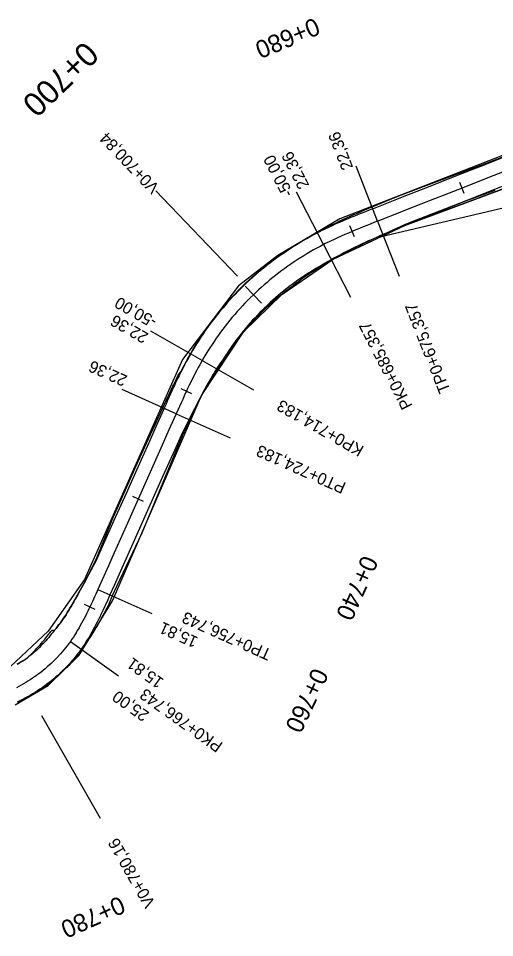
# Model space of a CAD drawing. Extents: x -636600 to -628587, y -1090963 to -1085869.
# Drawn here: x -636051.1 to -635970.5, y -1089293.4 to -1089137.8 of the extents above; entities that cross this region are included whole.
import ezdxf

# ---------------------------------------------------------------- set-up
doc = ezdxf.new("R2010")
doc.units = 0
for name, color, linetype in [('01_PARCELY_NÁVRH_PC', 7, 'Continuous'), ('HEKTOMETRY100', 7, 'Continuous'), ('HEKTOMETRY20', 7, 'Continuous'), ('HL_BODY', 7, 'Continuous'), ('POLOMERY', 7, 'Continuous'), ('situace_osa', 7, 'Continuous'), ('situace_těleso', 7, 'Continuous'), ('situace_vozovka', 7, 'Continuous'), ('VRCHOLY', 7, 'Continuous')]:
    doc.layers.add(name, color=color, linetype=linetype)

msp = doc.modelspace()

# ---------------------------------------------------------------- linework, layer by layer
at = {"layer": '01_PARCELY_NÁVRH_PC'}
for points in [[(-635524.26, -1089160.45), (-635697.5, -1089141.66), (-635709.14, -1089141.07), (-635836.48, -1089142.58), (-635923.06, -1089145.2), (-635934.54, -1089147.51), (-635996.73, -1089171.73), (-636007.18, -1089177.9), (-636013.87, -1089183.04), (-636023.33, -1089195.51), (-636039.95, -1089232.8), (-636046.08, -1089241.55), (-636052.43, -1089247.53)], [(-636051.66, -1089253.98), (-636046.06, -1089250.73), (-636040.83, -1089245.61), (-636035.2, -1089236.4), (-636020.11, -1089201.65), (-636012.96, -1089190.8), (-636006.52, -1089184.51), (-635997.82, -1089178.57), (-635985.71, -1089172.84), (-635935.72, -1089154.21), (-635927.08, -1089152.07), (-635910.53, -1089150.43), (-635848.37, -1089148.05), (-635720.88, -1089146.22), (-635715.17, -1089148.05), (-635695.56, -1089148.85), (-635678.5, -1089148.61), (-635612.92, -1089156.15)]]:
    msp.add_lwpolyline(points, dxfattribs=at)
msp.add_lwpolyline([(-635695.56, -1089148.85), (-635715.17, -1089148.05), (-635720.88, -1089146.22), (-635848.37, -1089148.05), (-635910.53, -1089150.43), (-635927.08, -1089152.07), (-635935.72, -1089154.21), (-635985.71, -1089172.84), (-635989.7, -1089174.73), (-635969.08, -1089169.84), (-635934.84, -1089157.08), (-635926.57, -1089155.04), (-635910.33, -1089153.43), (-635848.29, -1089151.04), (-635721.33, -1089149.22)], close=True, dxfattribs=at)
at = {"layer": 'HEKTOMETRY100'}
msp.add_lwpolyline([(-636009.95, -1089186.01), (-636012.73, -1089183.14)], dxfattribs=at)
at = {"layer": 'HEKTOMETRY20'}
for points in [[(-635975.64, -1089167.43), (-635976.37, -1089165.57)], [(-635994.22, -1089174.77), (-635994.99, -1089172.92)], [(-636021.76, -1089201.33), (-636023.58, -1089200.48)], [(-636029.93, -1089219.57), (-636031.75, -1089218.75)], [(-636038.1, -1089237.84), (-636039.91, -1089236.99)]]:
    msp.add_lwpolyline(points, dxfattribs=at)
at = {"layer": 'HL_BODY'}
for points in [[(-635990.3, -1089172.12), (-635986.64, -1089181.42)], [(-635999.47, -1089176.08), (-635994.9, -1089184.98)], [(-636020.02, -1089195.73), (-636011.34, -1089200.69)], [(-636024.4, -1089204.72), (-636015.26, -1089208.79)], [(-636037.66, -1089234.45), (-636028.53, -1089238.53)], [(-636042.32, -1089243.28), (-636034.18, -1089249.09)]]:
    msp.add_lwpolyline(points, dxfattribs=at)
at = {"layer": 'POLOMERY'}
for points in [[(-635990.3, -1089172.12), (-635993.96, -1089162.81)], [(-635999.47, -1089176.08), (-636004.05, -1089167.19)], [(-636020.02, -1089195.73), (-636028.7, -1089190.76)], [(-636024.4, -1089204.72), (-636033.53, -1089200.64)], [(-636037.66, -1089234.45), (-636028.53, -1089238.53)], [(-636042.32, -1089243.28), (-636034.18, -1089249.09)]]:
    msp.add_lwpolyline(points, dxfattribs=at)
at = {"layer": 'situace_osa'}
msp.add_lwpolyline([(-635966.7, -1089162.84), (-635971.35, -1089164.67), (-635976.01, -1089166.5), (-635980.66, -1089168.33), (-635985.31, -1089170.16), (-635986.57, -1089170.65), (-635989.97, -1089171.99), (-635990.3, -1089172.12), (-635990.92, -1089172.36), (-635991.54, -1089172.61), (-635992.16, -1089172.85), (-635992.78, -1089173.1), (-635993.4, -1089173.35), (-635994.01, -1089173.6), (-635994.61, -1089173.85), (-635994.63, -1089173.86), (-635995.24, -1089174.12), (-635995.86, -1089174.38), (-635996.47, -1089174.65), (-635997.07, -1089174.92), (-635997.68, -1089175.2), (-635998.28, -1089175.49), (-635998.88, -1089175.78), (-635999.16, -1089175.92), (-635999.47, -1089176.08), (-636000.04, -1089176.38), (-636000.35, -1089176.55), (-636000.61, -1089176.68), (-636001.17, -1089176.99), (-636001.72, -1089177.31), (-636002.27, -1089177.64), (-636002.82, -1089177.97), (-636003.37, -1089178.31), (-636003.5, -1089178.39), (-636003.9, -1089178.66), (-636004.44, -1089179.01), (-636004.97, -1089179.37), (-636005.49, -1089179.73), (-636006.02, -1089180.11), (-636006.53, -1089180.49), (-636007.04, -1089180.87), (-636007.55, -1089181.27), (-636007.57, -1089181.29), (-636008.05, -1089181.67), (-636008.54, -1089182.07), (-636009.03, -1089182.48), (-636009.52, -1089182.9), (-636010, -1089183.33), (-636010.47, -1089183.76), (-636010.94, -1089184.19), (-636011.34, -1089184.57), (-636011.4, -1089184.64), (-636011.86, -1089185.09), (-636012.31, -1089185.54), (-636012.76, -1089186), (-636013.2, -1089186.47), (-636013.63, -1089186.94), (-636014.06, -1089187.41), (-636014.48, -1089187.9), (-636014.76, -1089188.22), (-636014.9, -1089188.38), (-636015.31, -1089188.88), (-636015.71, -1089189.38), (-636016.11, -1089189.88), (-636016.49, -1089190.39), (-636016.88, -1089190.9), (-636017.25, -1089191.42), (-636017.62, -1089191.94), (-636017.8, -1089192.19), (-636017.99, -1089192.47), (-636018.34, -1089193), (-636018.69, -1089193.54), (-636019, -1089194.02), (-636019.04, -1089194.08), (-636019.37, -1089194.63), (-636019.7, -1089195.18), (-636020.02, -1089195.73), (-636020.35, -1089196.31), (-636020.42, -1089196.44), (-636020.67, -1089196.9), (-636020.98, -1089197.48), (-636021.29, -1089198.08), (-636021.59, -1089198.67), (-636021.81, -1089199.1), (-636021.89, -1089199.27), (-636022.18, -1089199.87), (-636022.46, -1089200.47), (-636022.67, -1089200.91), (-636022.75, -1089201.07), (-636023.03, -1089201.68), (-636023.3, -1089202.28), (-636023.58, -1089202.89), (-636023.85, -1089203.5), (-636024.12, -1089204.11), (-636024.4, -1089204.72), (-636024.73, -1089205.46), (-636025.62, -1089207.46), (-636026.77, -1089210.03), (-636028.8, -1089214.6), (-636030.84, -1089219.16), (-636032.88, -1089223.73), (-636034.91, -1089228.29), (-636035.88, -1089230.46), (-636036.95, -1089232.86), (-636037.66, -1089234.45), (-636037.85, -1089234.87), (-636038.03, -1089235.28), (-636038.22, -1089235.7), (-636038.4, -1089236.11), (-636038.59, -1089236.53), (-636038.78, -1089236.94), (-636038.98, -1089237.35), (-636039.01, -1089237.42), (-636039.17, -1089237.76), (-636039.37, -1089238.17), (-636039.57, -1089238.58), (-636039.77, -1089238.98), (-636039.98, -1089239.39), (-636040.19, -1089239.79), (-636040.41, -1089240.19), (-636040.63, -1089240.59), (-636040.85, -1089240.98), (-636041.08, -1089241.37), (-636041.32, -1089241.76), (-636041.36, -1089241.83), (-636041.56, -1089242.15), (-636041.81, -1089242.53), (-636042.06, -1089242.91), (-636042.32, -1089243.28), (-636042.47, -1089243.49), (-636042.59, -1089243.64), (-636042.69, -1089243.78), (-636042.86, -1089244), (-636043.14, -1089244.35), (-636043.42, -1089244.7), (-636043.71, -1089245.05), (-636044.01, -1089245.38), (-636044.31, -1089245.72), (-636044.38, -1089245.8), (-636044.61, -1089246.04), (-636044.93, -1089246.37), (-636045.25, -1089246.68), (-636045.57, -1089246.99), (-636045.9, -1089247.3), (-636046.24, -1089247.6), (-636046.58, -1089247.89), (-636046.93, -1089248.17), (-636047.28, -1089248.45), (-636047.63, -1089248.73), (-636048, -1089249), (-636048.13, -1089249.09), (-636048.36, -1089249.26), (-636048.73, -1089249.51), (-636049.11, -1089249.76), (-636049.49, -1089250), (-636049.87, -1089250.23), (-636050.26, -1089250.46), (-636050.65, -1089250.68), (-636051.05, -1089250.89), (-636051.45, -1089251.1)], dxfattribs=at)
at = {"layer": 'situace_těleso'}
for points in [[(-636051.32, -1089247.05), (-636050.97, -1089246.87), (-636050.62, -1089246.69), (-636050.28, -1089246.51), (-636050.07, -1089246.38), (-636049.95, -1089246.31), (-636049.65, -1089246.05), (-636049.36, -1089245.79), (-636049.07, -1089245.53), (-636048.79, -1089245.26), (-636048.52, -1089244.99), (-636048.24, -1089244.71), (-636047.98, -1089244.43), (-636047.71, -1089244.15), (-636047.45, -1089243.86), (-636047.2, -1089243.57), (-636047.01, -1089243.35), (-636046.95, -1089243.28), (-636046.71, -1089242.98), (-636046.47, -1089242.68), (-636046.23, -1089242.38), (-636046, -1089242.07), (-636045.76, -1089241.77), (-636045.62, -1089241.58), (-636045.52, -1089241.47), (-636045.42, -1089241.34), (-636045, -1089241.37), (-636044.74, -1089241.07), (-636044.49, -1089240.75), (-636044.24, -1089240.43), (-636044.04, -1089240.16), (-636044, -1089240.11), (-636043.76, -1089239.77), (-636043.53, -1089239.43), (-636043.29, -1089239.09), (-636043.05, -1089238.74), (-636042.83, -1089238.39), (-636042.61, -1089238.02), (-636042.39, -1089237.66), (-636042.17, -1089237.29), (-636041.95, -1089236.91), (-636041.74, -1089236.53), (-636041.56, -1089236.22), (-636041.52, -1089236.15), (-636041.31, -1089235.77), (-636041.09, -1089235.38), (-636040.88, -1089234.99), (-636040.66, -1089234.6), (-636040.44, -1089234.2), (-636040.22, -1089233.81), (-636040, -1089233.41), (-636039.21, -1089231.85), (-636038.02, -1089229.5), (-636037.09, -1089227.33), (-636035.24, -1089222.68), (-636033.2, -1089218.11), (-636031.16, -1089213.54), (-636029.1, -1089208.99), (-636027.92, -1089206.43), (-636027.01, -1089204.45), (-636026.67, -1089203.7), (-636026.39, -1089203.1), (-636026.11, -1089202.49), (-636025.82, -1089201.88), (-636025.54, -1089201.27), (-636025.25, -1089200.66), (-636024.96, -1089200.04), (-636024.88, -1089199.87), (-636024.66, -1089199.43), (-636024.36, -1089198.82), (-636024.06, -1089198.2), (-636023.98, -1089198.03), (-636023.62, -1089197.65), (-636023.32, -1089197.04), (-636023, -1089196.43), (-636022.67, -1089195.82), (-636022.41, -1089195.35), (-636022.33, -1089195.21), (-636021.99, -1089194.61), (-636021.65, -1089194.03), (-636021.31, -1089193.45), (-636020.96, -1089192.88), (-636020.92, -1089192.81), (-636020.6, -1089192.31), (-636020.23, -1089191.76), (-636019.86, -1089191.2), (-636019.65, -1089190.91), (-636019.47, -1089190.65), (-636019.08, -1089190.11), (-636018.69, -1089189.56), (-636018.3, -1089189.03), (-636017.89, -1089188.49), (-636017.48, -1089187.96), (-636017.07, -1089187.44), (-636016.64, -1089186.92), (-636016.5, -1089186.74), (-636016.21, -1089186.4), (-636015.78, -1089185.89), (-636015.34, -1089185.39), (-636014.89, -1089184.89), (-636014.43, -1089184.4), (-636013.97, -1089183.92), (-636013.49, -1089183.44), (-636013.02, -1089182.97), (-636012.95, -1089182.91), (-636012.53, -1089182.51), (-636012.04, -1089182.05), (-636011.54, -1089181.61), (-636011.03, -1089181.17), (-636010.52, -1089180.74), (-636010, -1089180.31), (-636009.48, -1089179.89), (-636008.98, -1089179.5), (-636008.96, -1089179.48), (-636008.43, -1089179.07), (-636007.89, -1089178.66), (-636007.35, -1089178.27), (-636006.8, -1089177.89), (-636006.25, -1089177.51), (-636005.7, -1089177.13), (-636005.14, -1089176.76), (-636004.72, -1089176.48), (-636004.58, -1089176.4), (-636004.01, -1089176.04), (-636003.44, -1089175.69), (-636002.86, -1089175.35), (-636002.28, -1089175.02), (-636001.7, -1089174.69), (-636001.43, -1089174.55), (-636001.1, -1089174.38), (-636000.51, -1089174.07), (-636000.19, -1089173.88), (-635999.9, -1089173.72), (-635999.3, -1089173.39), (-635998.68, -1089173.06), (-635998.07, -1089172.74), (-635997.46, -1089172.43), (-635996.83, -1089172.13), (-635996.21, -1089171.85), (-635995.59, -1089171.56), (-635995.57, -1089171.55), (-635994.97, -1089171.29), (-635994.35, -1089171.01), (-635993.73, -1089170.74), (-635993.11, -1089170.47), (-635992.49, -1089170.2), (-635991.88, -1089169.94), (-635991.26, -1089169.68), (-635990.92, -1089169.55), (-635987.54, -1089168.18), (-635986.29, -1089167.66), (-635981.62, -1089165.89), (-635976.93, -1089164.15), (-635972.24, -1089162.4), (-635967.56, -1089160.66)], [(-635970.48, -1089166.9), (-635975.17, -1089168.63), (-635979.82, -1089170.47), (-635984.45, -1089172.37), (-635985.71, -1089172.84), (-635989.07, -1089174.28), (-635989.39, -1089174.42), (-635990, -1089174.69), (-635990.61, -1089174.96), (-635991.21, -1089175.23), (-635991.81, -1089175.5), (-635992.41, -1089175.78), (-635993, -1089176.06), (-635993.57, -1089176.33), (-635993.59, -1089176.34), (-635994.17, -1089176.63), (-635994.75, -1089176.92), (-635995.33, -1089177.21), (-635995.89, -1089177.51), (-635996.46, -1089177.81), (-635997.01, -1089178.11), (-635997.56, -1089178.42), (-635997.82, -1089178.57), (-635998.11, -1089178.74), (-635998.63, -1089179.05), (-635998.91, -1089179.23), (-635999.14, -1089179.36), (-635999.66, -1089179.66), (-636000.18, -1089179.97), (-636000.69, -1089180.28), (-636001.2, -1089180.61), (-636001.7, -1089180.93), (-636001.83, -1089181.02), (-636002.2, -1089181.27), (-636002.7, -1089181.61), (-636003.19, -1089181.96), (-636003.67, -1089182.32), (-636004.15, -1089182.68), (-636004.62, -1089183.05), (-636005.09, -1089183.42), (-636005.57, -1089183.78), (-636005.6, -1089183.79), (-636006.05, -1089184.14), (-636006.52, -1089184.51), (-636006.99, -1089184.89), (-636007.45, -1089185.27), (-636007.91, -1089185.66), (-636008.36, -1089186.06), (-636008.8, -1089186.46), (-636009.18, -1089186.81), (-636009.24, -1089186.87), (-636009.68, -1089187.28), (-636010.11, -1089187.7), (-636010.53, -1089188.13), (-636010.95, -1089188.56), (-636011.36, -1089189), (-636011.77, -1089189.44), (-636012.17, -1089189.89), (-636012.43, -1089190.19), (-636012.57, -1089190.34), (-636012.96, -1089190.8), (-636013.33, -1089191.27), (-636013.7, -1089191.75), (-636014.06, -1089192.23), (-636014.42, -1089192.71), (-636014.77, -1089193.2), (-636015.11, -1089193.69), (-636015.27, -1089193.93), (-636015.45, -1089194.19), (-636015.78, -1089194.69), (-636016.11, -1089195.2), (-636016.39, -1089195.65), (-636016.43, -1089195.71), (-636016.77, -1089196.2), (-636017.1, -1089196.71), (-636017.43, -1089197.21), (-636017.76, -1089197.75), (-636017.83, -1089197.87), (-636018.09, -1089198.29), (-636018.41, -1089198.83), (-636018.73, -1089199.38), (-636019.04, -1089199.95), (-636019.35, -1089200.31), (-636019.44, -1089200.47), (-636019.76, -1089201.03), (-636020.08, -1089201.6), (-636020.31, -1089202.01), (-636020.4, -1089202.16), (-636020.72, -1089202.74), (-636021.01, -1089203.33), (-636021.29, -1089203.92), (-636021.57, -1089204.52), (-636021.85, -1089205.13), (-636022.13, -1089205.73), (-636022.47, -1089206.47), (-636023.39, -1089208.45), (-636024.47, -1089211.05), (-636026.38, -1089215.68), (-636028.29, -1089220.3), (-636030.22, -1089224.92), (-636032.34, -1089229.44), (-636033.37, -1089231.58), (-636034.52, -1089233.95), (-636035.23, -1089235.54), (-636035.4, -1089235.96), (-636035.57, -1089236.39), (-636035.74, -1089236.81), (-636035.94, -1089237.23), (-636036.16, -1089237.64), (-636036.38, -1089238.06), (-636036.6, -1089238.47), (-636036.63, -1089238.54), (-636036.82, -1089238.88), (-636037.05, -1089239.3), (-636037.28, -1089239.72), (-636037.51, -1089240.13), (-636037.75, -1089240.55), (-636038, -1089240.96), (-636038.24, -1089241.37), (-636038.5, -1089241.79), (-636038.76, -1089242.2), (-636039.03, -1089242.6), (-636039.3, -1089243.01), (-636039.35, -1089243.08), (-636039.58, -1089243.41), (-636039.87, -1089243.81), (-636040.17, -1089244.21), (-636040.47, -1089244.6), (-636040.44, -1089244.97), (-636040.58, -1089245.13), (-636040.7, -1089245.28), (-636040.89, -1089245.51), (-636041.22, -1089245.89), (-636041.55, -1089246.25), (-636041.88, -1089246.61), (-636042.23, -1089246.97), (-636042.58, -1089247.32), (-636042.66, -1089247.4), (-636042.93, -1089247.66), (-636043.29, -1089247.99), (-636043.65, -1089248.32), (-636044.02, -1089248.64), (-636044.39, -1089248.97), (-636044.73, -1089249.32), (-636045.07, -1089249.68), (-636045.46, -1089249.99), (-636045.84, -1089250.3), (-636046.22, -1089250.6), (-636046.62, -1089250.89), (-636046.77, -1089251), (-636047.02, -1089251.18), (-636047.42, -1089251.46), (-636047.83, -1089251.73), (-636048.25, -1089251.99), (-636048.67, -1089252.25), (-636049.09, -1089252.49), (-636049.53, -1089252.73), (-636049.96, -1089252.96), (-636050.4, -1089253.18), (-636050.84, -1089253.39), (-636051.29, -1089253.59)]]:
    msp.add_lwpolyline(points, dxfattribs=at)
at = {"layer": 'situace_vozovka'}
for points in [[(-635967.53, -1089160.74), (-635972.18, -1089162.57), (-635976.83, -1089164.4), (-635981.48, -1089166.23), (-635986.14, -1089168.06), (-635987.4, -1089168.56), (-635990.79, -1089169.89), (-635991.12, -1089170.02), (-635991.74, -1089170.27), (-635992.37, -1089170.51), (-635992.99, -1089170.76), (-635993.62, -1089171.01), (-635994.24, -1089171.26), (-635994.87, -1089171.52), (-635995.48, -1089171.77), (-635995.5, -1089171.78), (-635996.13, -1089172.05), (-635996.75, -1089172.32), (-635997.38, -1089172.59), (-635998.01, -1089172.88), (-635998.63, -1089173.17), (-635999.26, -1089173.46), (-635999.88, -1089173.77), (-636000.17, -1089173.91), (-636000.5, -1089174.08), (-636001.1, -1089174.39), (-636001.42, -1089174.57), (-636001.69, -1089174.71), (-636002.27, -1089175.03), (-636002.85, -1089175.37), (-636003.43, -1089175.71), (-636004, -1089176.05), (-636004.57, -1089176.41), (-636004.71, -1089176.5), (-636005.13, -1089176.77), (-636005.69, -1089177.14), (-636006.24, -1089177.51), (-636006.79, -1089177.9), (-636007.34, -1089178.29), (-636007.88, -1089178.68), (-636008.41, -1089179.09), (-636008.94, -1089179.5), (-636008.97, -1089179.52), (-636009.46, -1089179.92), (-636009.98, -1089180.34), (-636010.49, -1089180.77), (-636011, -1089181.21), (-636011.5, -1089181.65), (-636012, -1089182.1), (-636012.49, -1089182.56), (-636012.9, -1089182.96), (-636012.97, -1089183.02), (-636013.45, -1089183.49), (-636013.92, -1089183.96), (-636014.39, -1089184.45), (-636014.85, -1089184.93), (-636015.3, -1089185.43), (-636015.75, -1089185.92), (-636016.19, -1089186.43), (-636016.47, -1089186.77), (-636016.62, -1089186.94), (-636017.05, -1089187.45), (-636017.47, -1089187.97), (-636017.88, -1089188.5), (-636018.29, -1089189.03), (-636018.69, -1089189.57), (-636019.08, -1089190.11), (-636019.47, -1089190.65), (-636019.65, -1089190.91), (-636019.85, -1089191.21), (-636020.22, -1089191.76), (-636020.59, -1089192.32), (-636020.9, -1089192.82), (-636020.95, -1089192.89), (-636021.3, -1089193.46), (-636021.64, -1089194.03), (-636021.98, -1089194.61), (-636022.32, -1089195.22), (-636022.39, -1089195.36), (-636022.65, -1089195.83), (-636022.97, -1089196.44), (-636023.29, -1089197.05), (-636023.6, -1089197.66), (-636023.82, -1089198.11), (-636023.91, -1089198.28), (-636024.21, -1089198.89), (-636024.5, -1089199.51), (-636024.71, -1089199.95), (-636024.79, -1089200.12), (-636025.07, -1089200.74), (-636025.35, -1089201.35), (-636025.63, -1089201.97), (-636025.91, -1089202.58), (-636026.18, -1089203.19), (-636026.45, -1089203.8), (-636026.78, -1089204.55), (-636027.67, -1089206.54), (-636028.82, -1089209.11), (-636030.86, -1089213.68), (-636032.89, -1089218.25), (-636034.93, -1089222.81), (-636036.97, -1089227.38), (-636037.93, -1089229.54), (-636039.18, -1089231.87), (-636040, -1089233.41), (-636040.21, -1089233.81), (-636040.43, -1089234.21), (-636040.64, -1089234.61), (-636040.86, -1089235), (-636041.07, -1089235.39), (-636041.28, -1089235.78), (-636041.5, -1089236.16), (-636041.54, -1089236.23), (-636041.72, -1089236.54), (-636041.93, -1089236.92), (-636042.15, -1089237.29), (-636042.38, -1089237.66), (-636042.6, -1089238.03), (-636042.83, -1089238.39), (-636043.05, -1089238.74), (-636043.28, -1089239.09), (-636043.52, -1089239.44), (-636043.76, -1089239.78), (-636044, -1089240.11), (-636044.04, -1089240.16), (-636044.24, -1089240.44), (-636044.49, -1089240.76), (-636044.74, -1089241.07), (-636044.99, -1089241.38), (-636045.14, -1089241.55), (-636045.25, -1089241.67), (-636045.35, -1089241.79), (-636045.49, -1089241.98), (-636045.73, -1089242.28), (-636045.98, -1089242.59), (-636046.23, -1089242.88), (-636046.48, -1089243.18), (-636046.75, -1089243.47), (-636046.81, -1089243.54), (-636047.01, -1089243.75), (-636047.29, -1089244.03), (-636047.56, -1089244.3), (-636047.84, -1089244.57), (-636048.13, -1089244.84), (-636048.42, -1089245.09), (-636048.72, -1089245.35), (-636049.02, -1089245.6), (-636049.32, -1089245.84), (-636049.63, -1089246.08), (-636049.94, -1089246.31), (-636050.06, -1089246.39), (-636050.26, -1089246.53), (-636050.58, -1089246.75), (-636050.91, -1089246.97), (-636051.24, -1089247.18)], [(-635965.88, -1089164.93), (-635970.53, -1089166.76), (-635975.18, -1089168.59), (-635979.84, -1089170.42), (-635984.49, -1089172.25), (-635985.75, -1089172.75), (-635989.08, -1089174.23), (-635989.41, -1089174.38), (-635990.02, -1089174.65), (-635990.63, -1089174.92), (-635991.23, -1089175.19), (-635991.83, -1089175.46), (-635992.43, -1089175.74), (-635993.02, -1089176.01), (-635993.59, -1089176.28), (-635993.61, -1089176.29), (-635994.2, -1089176.57), (-635994.78, -1089176.85), (-635995.36, -1089177.14), (-635995.93, -1089177.43), (-635996.5, -1089177.73), (-635997.06, -1089178.03), (-635997.61, -1089178.33), (-635997.87, -1089178.47), (-635998.16, -1089178.64), (-635998.68, -1089178.95), (-635998.97, -1089179.12), (-635999.21, -1089179.25), (-635999.73, -1089179.54), (-636000.26, -1089179.84), (-636000.78, -1089180.14), (-636001.29, -1089180.46), (-636001.8, -1089180.78), (-636001.93, -1089180.86), (-636002.31, -1089181.1), (-636002.81, -1089181.43), (-636003.31, -1089181.77), (-636003.81, -1089182.12), (-636004.3, -1089182.47), (-636004.78, -1089182.83), (-636005.27, -1089183.19), (-636005.74, -1089183.56), (-636005.77, -1089183.58), (-636006.21, -1089183.94), (-636006.68, -1089184.32), (-636007.14, -1089184.71), (-636007.6, -1089185.1), (-636008.05, -1089185.5), (-636008.5, -1089185.91), (-636008.94, -1089186.32), (-636009.31, -1089186.68), (-636009.37, -1089186.74), (-636009.8, -1089187.16), (-636010.23, -1089187.59), (-636010.65, -1089188.02), (-636011.06, -1089188.46), (-636011.47, -1089188.9), (-636011.87, -1089189.35), (-636012.27, -1089189.8), (-636012.53, -1089190.11), (-636012.66, -1089190.26), (-636013.05, -1089190.73), (-636013.43, -1089191.2), (-636013.8, -1089191.67), (-636014.17, -1089192.15), (-636014.53, -1089192.63), (-636014.88, -1089193.12), (-636015.23, -1089193.61), (-636015.39, -1089193.85), (-636015.57, -1089194.11), (-636015.91, -1089194.61), (-636016.24, -1089195.12), (-636016.52, -1089195.57), (-636016.56, -1089195.62), (-636016.9, -1089196.12), (-636017.24, -1089196.63), (-636017.57, -1089197.13), (-636017.9, -1089197.67), (-636017.98, -1089197.79), (-636018.23, -1089198.21), (-636018.56, -1089198.76), (-636018.88, -1089199.31), (-636019.19, -1089199.87), (-636019.42, -1089200.28), (-636019.5, -1089200.43), (-636019.81, -1089201), (-636020.12, -1089201.58), (-636020.34, -1089202), (-636020.42, -1089202.15), (-636020.73, -1089202.74), (-636021.03, -1089203.32), (-636021.32, -1089203.91), (-636021.62, -1089204.5), (-636021.92, -1089205.09), (-636022.22, -1089205.69), (-636022.58, -1089206.42), (-636023.56, -1089208.38), (-636024.71, -1089210.95), (-636026.75, -1089215.51), (-636028.78, -1089220.08), (-636030.82, -1089224.64), (-636032.86, -1089229.21), (-636033.82, -1089231.37), (-636034.9, -1089233.78), (-636035.61, -1089235.37), (-636035.79, -1089235.79), (-636035.98, -1089236.2), (-636036.17, -1089236.62), (-636036.36, -1089237.04), (-636036.55, -1089237.46), (-636036.74, -1089237.89), (-636036.94, -1089238.31), (-636036.97, -1089238.38), (-636037.14, -1089238.73), (-636037.35, -1089239.15), (-636037.55, -1089239.58), (-636037.77, -1089240), (-636037.98, -1089240.43), (-636038.21, -1089240.85), (-636038.43, -1089241.27), (-636038.67, -1089241.69), (-636038.91, -1089242.11), (-636039.15, -1089242.53), (-636039.41, -1089242.95), (-636039.45, -1089243.01), (-636039.67, -1089243.36), (-636039.93, -1089243.77), (-636040.21, -1089244.18), (-636040.49, -1089244.59), (-636040.66, -1089244.81), (-636040.78, -1089244.98), (-636040.9, -1089245.14), (-636041.08, -1089245.37), (-636041.38, -1089245.76), (-636041.69, -1089246.14), (-636042, -1089246.51), (-636042.32, -1089246.88), (-636042.65, -1089247.24), (-636042.74, -1089247.33), (-636042.99, -1089247.6), (-636043.33, -1089247.95), (-636043.68, -1089248.3), (-636044.03, -1089248.63), (-636044.39, -1089248.97), (-636044.76, -1089249.29), (-636045.13, -1089249.61), (-636045.51, -1089249.92), (-636045.89, -1089250.23), (-636046.28, -1089250.53), (-636046.67, -1089250.82), (-636046.82, -1089250.92), (-636047.07, -1089251.1), (-636047.48, -1089251.38), (-636047.89, -1089251.65), (-636048.3, -1089251.91), (-636048.72, -1089252.16), (-636049.14, -1089252.41), (-636049.57, -1089252.65), (-636050, -1089252.88), (-636050.43, -1089253.11), (-636050.87, -1089253.32), (-636051.32, -1089253.53)]]:
    msp.add_lwpolyline(points, dxfattribs=at)
at = {"layer": 'VRCHOLY'}
for points in [[(-636014.02, -1089181.44), (-636027.84, -1089166.99)], [(-636047.2, -1089255.84), (-636037.27, -1089273.2)]]:
    msp.add_lwpolyline(points, dxfattribs=at)

# ---------------------------------------------------------------- texts
at = {"layer": 'HEKTOMETRY100'}
msp.add_text('0+700', height=4, rotation=223.9779, dxfattribs=at).set_placement((-636039.94, -1089141.44))
at = {"layer": 'HEKTOMETRY20'}
for s, rotation, p in [('0+680', 202.704, (-636000.92, -1089137.57)), ('0+740', 245.9604, (-635992.84, -1089228.49)), ('0+760', 244.745, (-636001.22, -1089247.55)), ('0+780', 204.1191, (-636033.94, -1089286.29))]:
    msp.add_text(s, height=3, rotation=rotation, dxfattribs=at).set_placement(p)
at = {"layer": 'HL_BODY'}
for s, rotation, p in [('TP0+675,357', 111.469, (-635977.96, -1089200.77)), ('PK0+685,357', 117.1986, (-635984.33, -1089203.36)), ('KP0+714,183', 150.2308, (-635992.46, -1089210.34)), ('PT0+724,183', 155.9604, (-635995.51, -1089216.51)), ('TP0+756,743', 155.9604, (-636008.09, -1089244.74)), ('PK0+766,743', 144.5012, (-636016.36, -1089260.57))]:
    msp.add_text(s, height=2, rotation=rotation, dxfattribs=at).set_placement(p)
at = {"layer": 'POLOMERY'}
for s, rotation, p in [('22,36', 111.469, (-635994.42, -1089162.99)), ('-50,00', 117.1986, (-636004.49, -1089167.42)), ('22,36', 117.1986, (-636001.82, -1089166.05)), ('-50,00', 150.2308, (-636027.46, -1089188.59)), ('22,36', 150.2308, (-636028.95, -1089191.2)), ('22,36', 155.9604, (-636032.51, -1089198.36)), ('15,81', 155.9604, (-636020.56, -1089242.63)), ('15,81', 144.5012, (-636026.36, -1089249.76)), ('25,00', 144.5012, (-636028.83, -1089255.36))]:
    msp.add_text(s, height=2, rotation=rotation, dxfattribs=at).set_placement(p)
at = {"layer": 'VRCHOLY'}
for s, rotation, p in [('V0+700,84', 133.7147, (-636027.11, -1089166.3)), ('V0+780,16', 119.7566, (-636027.86, -1089287.65))]:
    msp.add_text(s, height=2, rotation=rotation, dxfattribs=at).set_placement(p)

doc.saveas('drawing.dxf')
